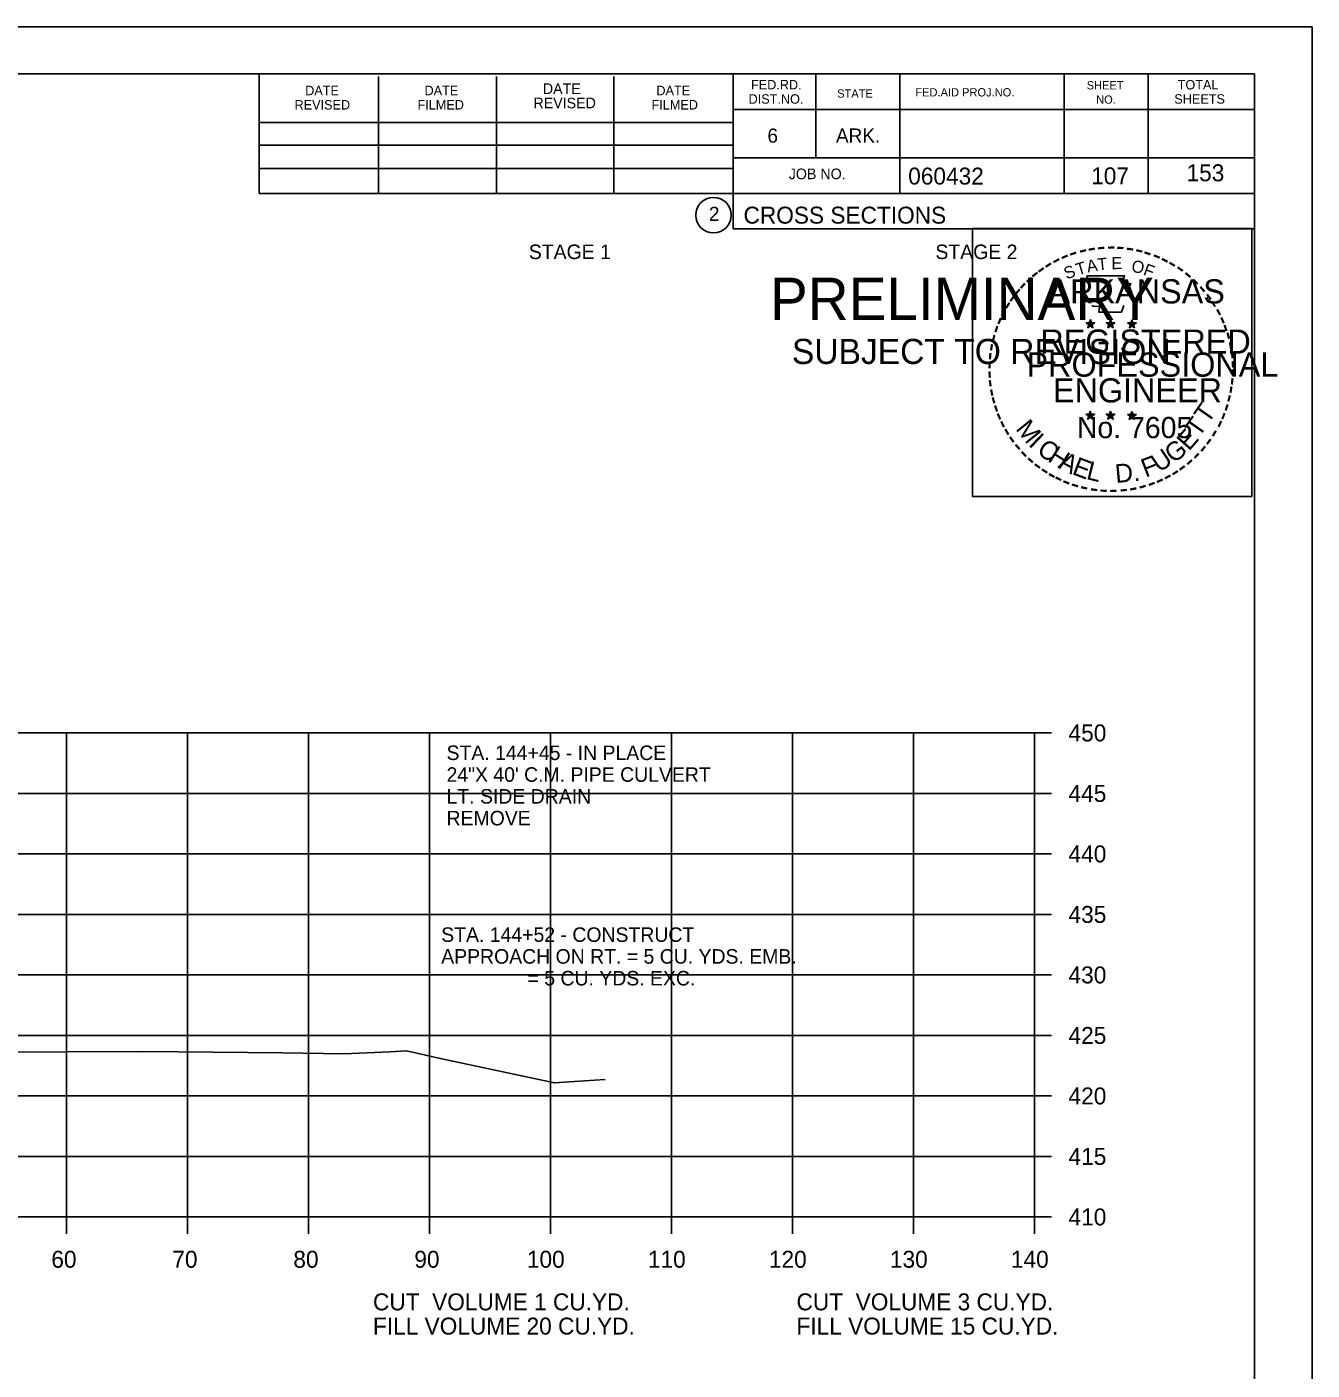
# Model space of a CAD drawing. Extents: x 1538688 to 1540766, y 656250 to 671912.
# Drawn here: x 1538914.9 to 1539021.1, y 663267 to 663378.1 of the extents above; entities that cross this region are included whole.
import ezdxf

# ---------------------------------------------------------------- set-up
doc = ezdxf.new("R2010")
doc.units = 0
for name, color, linetype in [('18', 7, 'Continuous'), ('22', 7, 'Continuous'), ('26', 7, 'Continuous'), ('7', 7, 'Continuous'), ('8', 7, 'Continuous'), ('9', 7, 'Continuous'), ('Borings', 7, 'Continuous'), ('Default', 7, 'Continuous'), ('Horizontal Alignment', 7, 'Continuous'), ('RipRap', 7, 'Continuous')]:
    doc.layers.add(name, color=color, linetype=linetype)

msp = doc.modelspace()

# ---------------------------------------------------------------- linework, layer by layer
at = {"layer": '18'}
msp.add_lwpolyline([(1538911.82, 663293.31), (1538924.51, 663293.38), (1538936.01, 663293.25), (1538941.1, 663293.19), (1538944.9, 663293.35), (1538946.27, 663293.43), (1538949.2, 663292.77), (1538958.49, 663290.77), (1538960.99, 663290.94), (1538962.7, 663291.05)], dxfattribs=at)
at = {"layer": '22'}
for p, q in [((1538718.18, 663319.7), (1538998.18, 663319.7)), ((1538918.18, 663279.7), (1538918.18, 663319.7)), ((1538928.18, 663279.7), (1538928.18, 663319.7)), ((1538938.18, 663279.7), (1538938.18, 663319.7)), ((1538948.18, 663279.7), (1538948.18, 663319.7)), ((1538958.18, 663279.7), (1538958.18, 663319.7)), ((1538968.18, 663279.7), (1538968.18, 663319.7)), ((1538978.18, 663279.7), (1538978.18, 663319.7)), ((1538988.18, 663279.7), (1538988.18, 663319.7)), ((1538998.18, 663279.7), (1538998.18, 663319.7)), ((1538718.18, 663314.7), (1538998.18, 663314.7)), ((1538718.18, 663309.7), (1538998.18, 663309.7)), ((1538718.18, 663304.7), (1538998.18, 663304.7)), ((1538718.18, 663299.7), (1538998.18, 663299.7)), ((1538718.18, 663294.7), (1538998.18, 663294.7)), ((1538718.18, 663289.7), (1538998.18, 663289.7)), ((1538718.18, 663284.7), (1538998.18, 663284.7)), ((1538718.18, 663279.7), (1538998.18, 663279.7))]:
    msp.add_line(p, q, dxfattribs=at)
at = {"layer": '26'}
msp.add_line((1538687.78, 663378.05), (1539021.11, 663378.05), dxfattribs=at)
for points in [[(1538687.77, 663378.05), (1539021.11, 663378.05), (1539021.11, 663164.71), (1538687.77, 663164.71)], [(1538993.03, 663361.39), (1539016.13, 663361.39), (1539016.13, 663339.24), (1538993.03, 663339.24)]]:
    msp.add_lwpolyline(points, close=True, dxfattribs=at)
at = {"layer": '8'}
for p, q in [((1539002.44, 663353.6), (1539002.79, 663353.49)), ((1539002.44, 663353.6), (1539002.69, 663353.56)), ((1539002.44, 663353.6), (1539002.68, 663353.48)), ((1539002.57, 663353.19), (1539002.79, 663353.49)), ((1539002.57, 663353.19), (1539002.7, 663353.44)), ((1539002.57, 663353.19), (1539002.79, 663353.41)), ((1539002.79, 663353.86), (1539002.75, 663353.6)), ((1539002.79, 663353.49), (1539002.79, 663353.86)), ((1539002.79, 663353.86), (1539002.84, 663353.61)), ((1539003.13, 663353.6), (1539002.79, 663353.49)), ((1539003, 663353.19), (1539002.79, 663353.49)), ((1539003, 663353.19), (1539002.79, 663353.41)), ((1539003.13, 663353.6), (1539002.85, 663353.55)), ((1539003, 663353.19), (1539002.86, 663353.49)), ((1539003.13, 663353.6), (1539002.93, 663353.5)), ((1539004.11, 663353.6), (1539004.46, 663353.49)), ((1539004.11, 663353.6), (1539004.36, 663353.56)), ((1539004.11, 663353.6), (1539004.35, 663353.48)), ((1539004.24, 663353.19), (1539004.46, 663353.49)), ((1539004.24, 663353.19), (1539004.37, 663353.44)), ((1539004.24, 663353.19), (1539004.46, 663353.41)), ((1539004.46, 663353.86), (1539004.42, 663353.6)), ((1539004.46, 663353.49), (1539004.46, 663353.86)), ((1539004.46, 663353.86), (1539004.51, 663353.61)), ((1539004.8, 663353.6), (1539004.46, 663353.49)), ((1539004.67, 663353.19), (1539004.46, 663353.49)), ((1539004.67, 663353.19), (1539004.46, 663353.41)), ((1539004.8, 663353.6), (1539004.52, 663353.55)), ((1539004.67, 663353.19), (1539004.53, 663353.49)), ((1539004.8, 663353.6), (1539004.6, 663353.5)), ((1539005.87, 663353.59), (1539006.22, 663353.48)), ((1539005.87, 663353.59), (1539006.13, 663353.55)), ((1539005.87, 663353.59), (1539006.11, 663353.47)), ((1539006.01, 663353.18), (1539006.22, 663353.48)), ((1539006.01, 663353.18), (1539006.13, 663353.43)), ((1539006.01, 663353.18), (1539006.22, 663353.4)), ((1539006.22, 663353.84), (1539006.18, 663353.59)), ((1539006.22, 663353.48), (1539006.22, 663353.84)), ((1539006.22, 663353.84), (1539006.27, 663353.59)), ((1539006.57, 663353.59), (1539006.22, 663353.48)), ((1539006.43, 663353.18), (1539006.22, 663353.48)), ((1539006.43, 663353.18), (1539006.22, 663353.4)), ((1539006.57, 663353.59), (1539006.28, 663353.54)), ((1539006.43, 663353.18), (1539006.3, 663353.47)), ((1539006.57, 663353.59), (1539006.36, 663353.49)), ((1539002.78, 663346.28), (1539002.74, 663346.03)), ((1539002.78, 663345.92), (1539002.78, 663346.28)), ((1539002.78, 663346.28), (1539002.83, 663346.03)), ((1539004.45, 663346.28), (1539004.41, 663346.03)), ((1539004.45, 663345.92), (1539004.45, 663346.28)), ((1539004.45, 663346.28), (1539004.5, 663346.03)), ((1539006.22, 663346.27), (1539006.18, 663346.02)), ((1539006.22, 663345.91), (1539006.22, 663346.27)), ((1539006.22, 663346.27), (1539006.27, 663346.02)), ((1539002.43, 663346.03), (1539002.78, 663345.92)), ((1539002.43, 663346.03), (1539002.69, 663345.98)), ((1539002.43, 663346.03), (1539002.67, 663345.91)), ((1539002.57, 663345.62), (1539002.78, 663345.92)), ((1539002.57, 663345.62), (1539002.69, 663345.87)), ((1539002.57, 663345.62), (1539002.78, 663345.84)), ((1539003.13, 663346.03), (1539002.78, 663345.92)), ((1539003, 663345.62), (1539002.78, 663345.92)), ((1539003, 663345.62), (1539002.78, 663345.84)), ((1539003.13, 663346.03), (1539002.84, 663345.98)), ((1539003, 663345.62), (1539002.86, 663345.91)), ((1539003.13, 663346.03), (1539002.93, 663345.93)), ((1539004.1, 663346.03), (1539004.45, 663345.92)), ((1539004.1, 663346.03), (1539004.36, 663345.98)), ((1539004.1, 663346.03), (1539004.34, 663345.91)), ((1539004.24, 663345.62), (1539004.45, 663345.92)), ((1539004.24, 663345.62), (1539004.36, 663345.87)), ((1539004.24, 663345.62), (1539004.45, 663345.84)), ((1539004.8, 663346.03), (1539004.45, 663345.92)), ((1539004.67, 663345.62), (1539004.45, 663345.92)), ((1539004.67, 663345.62), (1539004.45, 663345.84)), ((1539004.8, 663346.03), (1539004.51, 663345.98)), ((1539004.67, 663345.62), (1539004.53, 663345.91)), ((1539004.8, 663346.03), (1539004.6, 663345.93)), ((1539005.87, 663346.02), (1539006.22, 663345.91)), ((1539005.87, 663346.02), (1539006.12, 663345.97)), ((1539005.87, 663346.02), (1539006.11, 663345.9)), ((1539006, 663345.61), (1539006.22, 663345.91)), ((1539006, 663345.61), (1539006.13, 663345.86)), ((1539006, 663345.61), (1539006.22, 663345.83)), ((1539006.57, 663346.02), (1539006.22, 663345.91)), ((1539006.43, 663345.61), (1539006.22, 663345.91)), ((1539006.43, 663345.61), (1539006.22, 663345.83)), ((1539006.57, 663346.02), (1539006.28, 663345.97)), ((1539006.43, 663345.61), (1539006.3, 663345.9)), ((1539006.57, 663346.02), (1539006.36, 663345.92))]:
    msp.add_line(p, q, dxfattribs=at)
for points in [[(1539002.48, 663357.48), (1539002.75, 663356.65)], [(1539005.99, 663356.56), (1539006.13, 663356.84), (1539005.45, 663356.82), (1539005.6, 663357.48), (1539002.48, 663357.48)], [(1539002.97, 663355.06), (1539002.97, 663354.97), (1539003.53, 663354.95), (1539003.48, 663354.48), (1539005.35, 663354.48), (1539005.55, 663355.01)], [(1539002.79, 663353.86), (1539003, 663353.19), (1539002.44, 663353.6), (1539003.13, 663353.6), (1539002.57, 663353.19), (1539002.79, 663353.86)], [(1539004.46, 663353.86), (1539004.67, 663353.19), (1539004.11, 663353.6), (1539004.8, 663353.6), (1539004.24, 663353.19), (1539004.46, 663353.86)], [(1539006.22, 663353.84), (1539006.43, 663353.18), (1539005.87, 663353.59), (1539006.57, 663353.59), (1539006.01, 663353.18), (1539006.22, 663353.84)], [(1539002.78, 663346.28), (1539003, 663345.62), (1539002.43, 663346.03), (1539003.13, 663346.03), (1539002.57, 663345.62), (1539002.78, 663346.28)], [(1539004.45, 663346.28), (1539004.67, 663345.62), (1539004.1, 663346.03), (1539004.8, 663346.03), (1539004.24, 663345.62), (1539004.45, 663346.28)], [(1539006.22, 663346.27), (1539006.43, 663345.61), (1539005.87, 663346.02), (1539006.57, 663346.02), (1539006, 663345.61), (1539006.22, 663346.27)]]:
    msp.add_lwpolyline(points, dxfattribs=at)
for centre, radius in [((1539002.79, 663353.49), 0.172), ((1539002.79, 663353.49), 0.145), ((1539002.79, 663353.49), 0.116), ((1539002.79, 663353.49), 0.0991), ((1539002.79, 663353.49), 0.0747), ((1539002.79, 663353.49), 0.0495), ((1539002.79, 663353.49), 0.0296), ((1539004.46, 663353.49), 0.172), ((1539004.46, 663353.49), 0.145), ((1539004.46, 663353.49), 0.116), ((1539004.46, 663353.49), 0.0991), ((1539004.46, 663353.49), 0.0747), ((1539004.46, 663353.49), 0.0495), ((1539004.46, 663353.49), 0.0296), ((1539006.22, 663353.48), 0.172), ((1539006.22, 663353.48), 0.145), ((1539006.22, 663353.48), 0.116), ((1539006.22, 663353.48), 0.0991), ((1539006.22, 663353.48), 0.0747), ((1539006.22, 663353.48), 0.0495), ((1539006.22, 663353.48), 0.0296), ((1539002.78, 663345.92), 0.172), ((1539002.78, 663345.92), 0.145), ((1539002.78, 663345.92), 0.116), ((1539002.78, 663345.92), 0.0991), ((1539002.78, 663345.92), 0.0747), ((1539002.78, 663345.92), 0.0495), ((1539002.78, 663345.92), 0.0296), ((1539004.45, 663345.92), 0.172), ((1539004.45, 663345.92), 0.145), ((1539004.45, 663345.92), 0.116), ((1539004.45, 663345.92), 0.0991), ((1539004.45, 663345.92), 0.0747), ((1539004.45, 663345.92), 0.0495), ((1539004.45, 663345.92), 0.0296), ((1539006.22, 663345.91), 0.172), ((1539006.22, 663345.91), 0.145), ((1539006.22, 663345.91), 0.116), ((1539006.22, 663345.91), 0.0991), ((1539006.22, 663345.91), 0.0747), ((1539006.22, 663345.91), 0.0495), ((1539006.22, 663345.91), 0.0296)]:
    msp.add_circle(centre, radius, dxfattribs=at)
at = {"layer": 'Borings'}
for p, q in [((1538998.18, 663279.7), (1538998.18, 663319.7)), ((1538999.58, 663319.7), (1538998.18, 663319.7)), ((1538999.58, 663314.7), (1538998.18, 663314.7)), ((1538999.58, 663309.7), (1538998.18, 663309.7)), ((1538999.58, 663304.7), (1538998.18, 663304.7)), ((1538999.58, 663299.7), (1538998.18, 663299.7)), ((1538999.58, 663294.7), (1538998.18, 663294.7)), ((1538999.58, 663289.7), (1538998.18, 663289.7)), ((1538999.58, 663284.7), (1538998.18, 663284.7)), ((1538718.18, 663279.7), (1538998.18, 663279.7)), ((1538918.18, 663278.3), (1538918.18, 663279.7)), ((1538928.18, 663278.3), (1538928.18, 663279.7)), ((1538938.18, 663278.3), (1538938.18, 663279.7)), ((1538948.18, 663278.3), (1538948.18, 663279.7)), ((1538958.18, 663278.3), (1538958.18, 663279.7)), ((1538968.18, 663278.3), (1538968.18, 663279.7)), ((1538978.18, 663278.3), (1538978.18, 663279.7)), ((1538988.18, 663278.3), (1538988.18, 663279.7)), ((1538998.18, 663278.3), (1538998.18, 663279.7)), ((1538999.58, 663279.7), (1538998.18, 663279.7))]:
    msp.add_line(p, q, dxfattribs=at)
at = {"layer": 'RipRap'}
for p, q in [((1538700.18, 663374.16), (1539016.36, 663374.16)), ((1538934.1, 663364.28), (1538934.1, 663374.16)), ((1538943.96, 663364.28), (1538943.96, 663373.96)), ((1538953.72, 663364.28), (1538953.72, 663373.96)), ((1538963.4, 663364.28), (1538963.4, 663373.96)), ((1538973.26, 663374.16), (1538973.26, 663361.36)), ((1538980.1, 663374.16), (1538980.1, 663367.22)), ((1538987.04, 663374.16), (1538987.04, 663364.28)), ((1539000.62, 663374.16), (1539000.62, 663364.28)), ((1539007.56, 663374.16), (1539007.56, 663364.28)), ((1539016.36, 663168.7), (1539016.36, 663374.16)), ((1539016.36, 663371.22), (1538973.26, 663371.22)), ((1539016.36, 663371.24), (1539016.36, 663371.24)), ((1538934.1, 663370.14), (1538973.26, 663370.14)), ((1538934.1, 663368.28), (1538973.26, 663368.28)), ((1538934.1, 663364.28), (1538934.1, 663366.34)), ((1538934.1, 663366.34), (1538973.26, 663366.34)), ((1539016.36, 663367.22), (1538973.26, 663367.22)), ((1538976.22, 663367.22), (1539016.36, 663367.22)), ((1539016.36, 663364.28), (1538934.1, 663364.28)), ((1538973.26, 663361.36), (1539016.36, 663361.36))]:
    msp.add_line(p, q, dxfattribs=at)
msp.add_circle((1538971.64, 663362.49), 1.47, dxfattribs=at)

# ---------------------------------------------------------------- texts
at = {"layer": '7'}
for s, height, p in [('107', 1.4, (1539002.85, 663365.04)), ('153', 1.4, (1539010.73, 663365.29)), ('STA. 144+52 - CONSTRUCT', 1.2, (1538949.14, 663302.43)), ('APPROACH ON RT. = 5 CU. YDS. EMB.', 1.2, (1538949.14, 663300.63)), ('                = 5 CU. YDS. EXC.', 1.2, (1538949.14, 663298.83))]:
    msp.add_text(s, height=height, dxfattribs=at).set_placement(p)
at = {"layer": '8'}
for s, height, rotation, p in [('-', 1.6, 13.6301, (1539001.98, 663358.85)), ('-', 1.6, 10.2193, (1539002.66, 663359.01)), ('-', 1.6, 5.8968, (1539003.38, 663359.12)), ('-', 1.6, 0.1862, (1539004.16, 663359.19)), ('-', 1.6, 357.743, (1539004.88, 663359.18)), ('-', 1.6, 352.1617, (1539005.62, 663359.12)), ('-', 1.6, 347.2049, (1539006.34, 663359.01)), ('-', 1.6, 34.0636, (1538999.36, 663357.65)), ('-', 1.6, 28.7918, (1538999.96, 663358.02)), ('-', 1.6, 24.3072, (1539000.59, 663358.34)), ('-', 1.6, 19.1761, (1539001.23, 663358.61)), ('T', 1, 16.4036, (1539001.75, 663357.49)), ('A', 1, 11.2132, (1539002.57, 663357.74)), ('T', 1, 6.0228, (1539003.42, 663357.91)), ('E', 1, 0.8323, (1539004.53, 663358.02)), ('O', 1, 350.4515, (1539006.13, 663357.81)), ('F', 1, 340.0707, (1539007.09, 663357.58)), ('-', 1.6, 342.3362, (1539006.98, 663358.85)), ('-', 1.6, 337.8551, (1539007.71, 663358.63)), ('-', 1.6, 334.1211, (1539008.34, 663358.36)), ('-', 1.6, 329.6409, (1539008.92, 663358.08)), ('-', 1.6, 42.9622, (1538997.88, 663356.46)), ('-', 1.6, 38.9507, (1538998.31, 663356.88)), ('-', 1.6, 36.2317, (1538998.79, 663357.26)), ('S', 1, 21.594, (1539000.83, 663357.16)), ('-', 1.6, 325.8627, (1539009.57, 663357.72)), ('-', 1.6, 320.5297, (1539010.18, 663357.29)), ('-', 1.6, 50.6142, (1538997.03, 663355.5)), ('-', 1.6, 48.423, (1538997.43, 663355.98)), ('ARKANSAS', 2, 360, (1538999.33, 663355.19)), ('-', 1.6, 315.5786, (1539010.77, 663356.8)), ('-', 1.6, 309.8797, (1539011.34, 663356.25)), ('-', 1.6, 58.0706, (1538996.29, 663354.4)), ('-', 1.6, 54.2325, (1538996.61, 663354.93)), ('-', 1.6, 306.6522, (1539011.87, 663355.65)), ('-', 1.4, 303.6753, (1539012.35, 663355.08)), ('-', 1.6, 67.7743, (1538995.72, 663353.18)), ('-', 1.6, 62.8713, (1538995.97, 663353.79)), ('-', 1.6, 299.6684, (1539012.67, 663354.48)), ('-', 1.6, 294.6628, (1539013, 663353.86)), ('-', 1.6, 72.3945, (1538995.5, 663352.55)), ('REGISTERED', 2, 360, (1538998.65, 663351.04)), ('DWB', 0.01, 360, (1539002.77, 663353.49)), ('DWB', 0.01, 360, (1539004.44, 663353.49)), ('DWB', 0.01, 360, (1539006.21, 663353.47)), ('-', 1.6, 290.5728, (1539013.25, 663353.29)), ('-', 1.6, 81.2013, (1538995.17, 663351.12)), ('-', 1.6, 75.461, (1538995.3, 663351.83)), ('-', 1.6, 285.1233, (1539013.49, 663352.71)), ('-', 1.6, 280.5493, (1539013.69, 663351.96)), ('-', 1.6, 85.1863, (1538995.09, 663350.43)), ('PROFESSIONAL', 2, 360, (1538997.51, 663349.14)), ('-', 1.6, 276.5962, (1539013.85, 663351.2)), ('-', 1.6, 94.1959, (1538995.1, 663349)), ('-', 1.6, 89.0622, (1538995.07, 663349.73)), ('-', 1.6, 274.3301, (1539013.91, 663350.47)), ('-', 1.6, 269.9407, (1539013.94, 663349.84)), ('-', 1.6, 98.9479, (1538995.17, 663348.34)), ('ENGINEER', 2, 360, (1538999.69, 663347.01)), ('-', 1.6, 263.5172, (1539013.93, 663349.18)), ('-', 1.6, 101.7149, (1538995.31, 663347.6)), ('-', 1.6, 105.4578, (1538995.47, 663347.01)), ('-', 1.6, 255.7626, (1539013.74, 663347.84)), ('-', 1.6, 260.9953, (1539013.85, 663348.52)), ('-', 1.6, 109.0874, (1538995.69, 663346.38)), ('T', 1.54, 55.055, (1539012.5, 663345.18)), ('-', 1.6, 252.8681, (1539013.56, 663347.12)), ('-', 1.6, 114.0643, (1538995.94, 663345.78)), ('-', 1.6, 115.7289, (1538996.24, 663345.16)), ('M', 1.54, 308.9175, (1538996.55, 663344.81)), ('No. 7605', 1.757, 360, (1539001.67, 663344.06)), ('DWB', 0.01, 360, (1539002.77, 663345.91)), ('DWB', 0.01, 360, (1539004.44, 663345.91)), ('DWB', 0.01, 360, (1539006.2, 663345.9)), ('T', 1.54, 55.055, (1539011.77, 663344.06)), ('-', 1.6, 244.6197, (1539013.08, 663345.82)), ('-', 1.6, 247.8887, (1539013.34, 663346.45)), ('-', 1.6, 120.4471, (1538996.6, 663344.58)), ('-', 1.6, 125.8934, (1538997, 663344.02)), ('I', 1.54, 316.4636, (1538997.6, 663343.49)), ('E', 1.54, 48.7313, (1539010.93, 663342.94)), ('-', 1.6, 233.8452, (1539012.28, 663344.42)), ('-', 1.6, 239.0712, (1539012.68, 663345.07)), ('-', 1.6, 130.7181, (1538997.47, 663343.47)), ('-', 1.6, 134.2238, (1538997.98, 663342.92)), ('C', 1.54, 324.0197, (1538998.27, 663342.87)), ('H', 1.54, 327.5342, (1538999.18, 663342.21)), ('U', 1.54, 34.4052, (1539008.47, 663341.18)), ('G', 1.54, 38.2173, (1539009.67, 663341.92)), ('-', 1.6, 231.2538, (1539011.85, 663343.85)), ('-', 1.6, 138.9338, (1538998.51, 663342.46)), ('-', 1.6, 144.6463, (1538999.06, 663342.05)), ('A', 1.54, 332.5513, (1539000.03, 663341.67)), ('E', 1.54, 339.2068, (1539001.19, 663341.11)), ('L', 1.54, 346.2929, (1539002.38, 663340.69)), ('D.', 1.54, 5.2602, (1539004.89, 663340.35)), ('F', 1.54, 20.8202, (1539007.34, 663340.79)), ('-', 1.6, 215.7363, (1539010.3, 663342.31)), ('-', 1.6, 221.0851, (1539010.85, 663342.78)), ('-', 1.6, 225.7653, (1539011.37, 663343.29)), ('-', 1.6, 148.0898, (1538999.63, 663341.68)), ('-', 1.6, 151.5704, (1539000.2, 663341.35)), ('-', 1.6, 154.6002, (1539000.73, 663341.11)), ('-', 1.6, 204.2516, (1539008.59, 663341.25)), ('-', 1.6, 207.3568, (1539009.21, 663341.57)), ('-', 1.6, 212.2491, (1539009.77, 663341.92)), ('-', 1.6, 158.5612, (1539001.35, 663340.85)), ('-', 1.6, 162.7983, (1539002.04, 663340.64)), ('-', 1.6, 167.5555, (1539002.75, 663340.48)), ('-', 1.6, 173.1155, (1539003.52, 663340.37)), ('-', 1.6, 176.5183, (1539004.27, 663340.31)), ('-', 1.6, 181.5918, (1539005.02, 663340.33)), ('-', 1.6, 185.8167, (1539005.83, 663340.41)), ('-', 1.6, 191.2858, (1539006.56, 663340.54)), ('-', 1.6, 195.4743, (1539007.29, 663340.74)), ('-', 1.6, 200.7184, (1539007.97, 663340.98))]:
    msp.add_text(s, height=height, rotation=rotation, dxfattribs=at).set_placement(p)
at = {"layer": '9'}
for s, height, p in [('PRELIMINARY', 3.5, (1538976.31, 663353.82)), ('DWB', 0.01, (1538977.06, 663355.67)), ('SUBJECT TO REVISION', 2.0751, (1538978.12, 663350.19))]:
    msp.add_text(s, height=height, rotation=360, dxfattribs=at).set_placement(p)
at = {"layer": 'Default'}
for s, p in [('STAGE 1', (1538956.38, 663358.86)), ('STAGE 2', (1538989.98, 663358.86)), ('STA. 144+45 - IN PLACE', (1538949.58, 663317.46)), ('24"X 40\' C.M. PIPE CULVERT', (1538949.58, 663315.66)), ('LT. SIDE DRAIN', (1538949.58, 663313.86)), ('REMOVE', (1538949.58, 663312.06))]:
    msp.add_text(s, height=1.2, dxfattribs=at).set_placement(p)
at = {"layer": 'Horizontal Alignment'}
for s, p in [('450', (1539000.98, 663319)), ('445', (1539000.98, 663314)), ('440', (1539000.98, 663309)), ('435', (1539000.98, 663304)), ('430', (1539000.98, 663299)), ('425', (1539000.98, 663294)), ('420', (1539000.98, 663289)), ('415', (1539000.98, 663284)), ('410', (1539000.98, 663279)), ('60', (1538916.92, 663275.5)), ('70', (1538926.92, 663275.5)), ('80', (1538936.92, 663275.5)), ('90', (1538946.92, 663275.5)), ('100', (1538956.22, 663275.5)), ('110', (1538966.22, 663275.5)), ('120', (1538976.22, 663275.5)), ('130', (1538986.22, 663275.5)), ('140', (1538996.22, 663275.5)), ('CUT  VOLUME 1 CU.YD.', (1538943.5, 663271.98)), ('CUT  VOLUME 3 CU.YD.', (1538978.5, 663271.98)), ('FILL VOLUME 20 CU.YD.', (1538943.5, 663269.98)), ('FILL VOLUME 15 CU.YD.', (1538978.5, 663269.98))]:
    msp.add_text(s, height=1.4, dxfattribs=at).set_placement(p)
at = {"layer": 'RipRap'}
for s, height, p in [('DATE', 0.782, (1538937.9, 663372.4)), ('DATE', 0.782, (1538947.76, 663372.4)), ('DATE', 0.879, (1538957.54, 663372.5)), ('DATE', 0.782, (1538966.92, 663372.4)), ('FED.RD.', 0.782, (1538974.74, 663372.88)), ('STATE', 0.684, (1538981.86, 663372.2)), ('FED.AID PROJ.NO.', 0.684, (1538988.32, 663372.3)), ('SHEET', 0.684, (1539002.48, 663372.88)), ('TOTAL', 0.782, (1539010, 663372.88)), ('REVISED', 0.782, (1538937.02, 663371.22)), ('FILMED', 0.782, (1538947.18, 663371.22)), ('REVISED', 0.879, (1538956.76, 663371.32)), ('FILMED', 0.782, (1538966.52, 663371.22)), ('DIST.NO.', 0.782, (1538974.54, 663371.7)), ('NO.', 0.684, (1539003.26, 663371.7)), ('SHEETS', 0.782, (1539009.72, 663371.7)), ('6', 1.17, (1538976.1, 663368.48)), ('ARK.', 1.172, (1538981.76, 663368.48)), ('JOB NO.', 0.879, (1538977.86, 663365.46)), ('060432', 1.4, (1538987.73, 663365.02)), ('2', 1.17, (1538971.26, 663362.01)), ('CROSS SECTIONS', 1.4, (1538974.12, 663361.79))]:
    msp.add_text(s, height=height, rotation=360, dxfattribs=at).set_placement(p)

doc.saveas('drawing.dxf')
